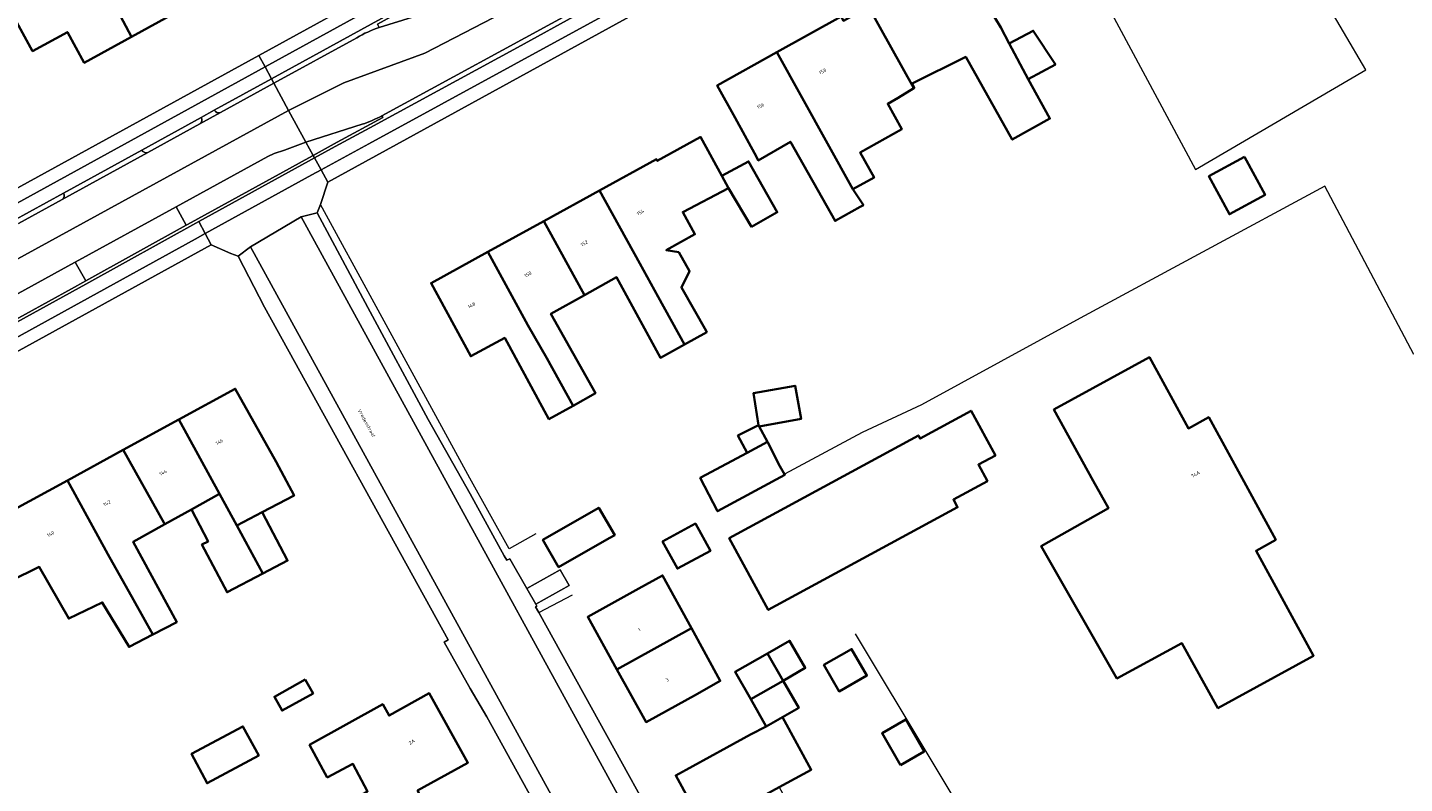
# Model space of a CAD drawing. Header units: metres. Extents: x 197700 to 204338, y 317132 to 325229.
# Tile 344 of 656: x 199454 to 199596, y 320201 to 320279. Entities that reach past the tile are written whole.
import ezdxf
from ezdxf.enums import TextEntityAlignment as Align

# ---------------------------------------------------------------- set-up
doc = ezdxf.new("R2010")
doc.units = ezdxf.units.M
for name, color, linetype, lineweight in [('B-WE-GR-BEPLANTING_CULTUUR_HEESTERS-GV', 90, 'Continuous', 18), ('B-WE-IE-TERREINAFSCHEIDING_KUNSTMATIG_HEKWERK-G', 20, 'IE-TERREINAFSCHEIDING-KUNSTMATIG', 18), ('B-WE-OG-BEBOUWING-GV', 7, 'Continuous', 35), ('B-WE-OG-BEBOUWING-T18', 10, 'Continuous', 18), ('B-WE-OG-TERREIN_ERF-GV', 7, 'Continuous', 18), ('B-WE-OG-TOPOGRAFIE-T18', 10, 'Continuous', 18), ('B-WE-VH-VERHARDING_ASFALT-GV', 252, 'Continuous', 18), ('B-WE-VH-VERHARDING_BETONSTRAATSTEEN-GV', 252, 'Continuous', 18), ('B-WE-VH-VERHARDING_OPEN-GV', 252, 'Continuous', 18), ('B-WE-VH-VERHARDING_STRAATBAKSTEEN-GV', 252, 'Continuous', 18), ('B-WE-VH-VERHARDING_TEGEL-GV', 252, 'Continuous', 18)]:
    doc.layers.add(name, color=color, linetype=linetype, lineweight=lineweight)
doc.styles.add('NLCS-ISO-M200-T18', font='NLCS-ISO.ttf', dxfattribs={"height": 0.36})
doc.linetypes.add('IE-TERREINAFSCHEIDING-KUNSTMATIG', pattern='A,4,[82,NLCS.SHX,S=0.75,R=90,X=0,Y=0],4,-2', length=10)

msp = doc.modelspace()

# ---------------------------------------------------------------- linework, layer by layer
at = {"layer": 'B-WE-GR-BEPLANTING_CULTUUR_HEESTERS-GV'}
msp.add_lwpolyline([(199469.698, 320260.181), (199459.338, 320254.491), (199460.42, 320252.571), (199470.732, 320258.298)], close=True, dxfattribs=at)
at = {"layer": 'B-WE-IE-TERREINAFSCHEIDING_KUNSTMATIG_HEKWERK-G'}
for points in [[(199554.897, 320300.627), (199563.907, 320283.745), (199574.469, 320264.004), (199591.998, 320274.275), (199582.798, 320289.93)], [(199596.927, 320244.983), (199587.771, 320262.302), (199562.614, 320248.722), (199546.319, 320239.835), (199540.21, 320236.969), (199532.247, 320232.707)], [(199506.668, 320226.561), (199503.95, 320225.023), (199499.887, 320232.276), (199490.257, 320249.938), (199484.544, 320260.42)], [(199506.982, 320218.459), (199510.45, 320220.293)], [(199562.443, 320178.108), (199539.537, 320216.274)]]:
    msp.add_lwpolyline(points, dxfattribs=at)
at = {"layer": 'B-WE-OG-BEBOUWING-GV'}
for points in [[(199459.219, 320288.736), (199461.368, 320284.726), (199465.118, 320277.659), (199469.66, 320280.147), (199465.89, 320287.204), (199463.676, 320291.141), (199461.862, 320290.162), (199458.57, 320296.44), (199455, 320294.515), (199456.839, 320291.208)], [(199461.368, 320284.726), (199459.219, 320288.736), (199456.839, 320291.208), (199454.61, 320289.969), (199453.046, 320289.042), (199454.205, 320287.11), (199450.176, 320284.903), (199454.949, 320276.191), (199458.538, 320278.157), (199460.267, 320275.001), (199465.118, 320277.659)], [(199548.491, 320289.188), (199542.553, 320285.961), (199544.361, 320282.633), (199540.859, 320280.729), (199545.533, 320272.387), (199545.57, 320272.41), (199545.346, 320272.865), (199550.878, 320275.596), (199555.654, 320267.094), (199559.522, 320269.248), (199557.297, 320273.314), (199555.345, 320276.961), (199554.463, 320278.609), (199552.726, 320281.541)], [(199531.457, 320276.074), (199539.274, 320261.999), (199541.444, 320263.185), (199540.023, 320265.784), (199544.285, 320268.151), (199542.848, 320270.78), (199543.925, 320271.378), (199545.533, 320272.387), (199540.859, 320280.729), (199540.633, 320280.606), (199538.3, 320279.308), (199538.057, 320279.745)], [(199555.345, 320276.961), (199557.297, 320273.314), (199560.095, 320274.833), (199557.815, 320278.283)], [(199539.274, 320261.999), (199531.457, 320276.074), (199525.321, 320272.661), (199527.178, 320269.323), (199529.36, 320265.307), (199529.549, 320264.952), (199532.853, 320266.882), (199537.443, 320258.732), (199540.009, 320260.177), (199540.344, 320260.366)], [(199523.583, 320267.343), (199519.167, 320264.911), (199519.07, 320265.086), (199513.218, 320261.863), (199517.353, 320254.342), (199519.259, 320250.914), (199521.945, 320246.03), (199524.243, 320247.31), (199524.171, 320247.436), (199521.647, 320251.894), (199522.459, 320253.56), (199521.369, 320255.513), (199520.088, 320255.724), (199523.034, 320257.365), (199521.777, 320259.644), (199526.478, 320262.088), (199525.791, 320263.357), (199523.62, 320267.364)], [(199528.849, 320258.118), (199531.502, 320259.618), (199528.544, 320264.849), (199525.791, 320263.357), (199526.478, 320262.088)], [(199579.519, 320265.314), (199575.857, 320263.329), (199577.972, 320259.427), (199581.634, 320261.413)], [(199513.218, 320261.863), (199507.493, 320258.71), (199511.678, 320251.11), (199514.972, 320252.941), (199519.48, 320244.656), (199521.945, 320246.03), (199519.259, 320250.914), (199517.353, 320254.342)], [(199501.738, 320255.541), (199505.853, 320248.028), (199507.795, 320244.637), (199510.511, 320239.736), (199512.808, 320241.007), (199508.224, 320249.19), (199511.678, 320251.11), (199507.493, 320258.71)], [(199510.511, 320239.736), (199507.795, 320244.637), (199505.853, 320248.028), (199501.738, 320255.541), (199495.915, 320252.334), (199499.993, 320244.815), (199503.482, 320246.707), (199508.025, 320238.36)], [(199582.75, 320225.939), (199575.841, 320238.541), (199573.763, 320237.402), (199569.753, 320244.718), (199559.925, 320239.334), (199563.981, 320231.995), (199565.533, 320229.189), (199558.625, 320225.303), (199566.402, 320211.697), (199573.093, 320215.307), (199576.793, 320208.65), (199586.617, 320214.032), (199580.706, 320224.819)], [(199469.995, 320238.313), (199474.151, 320230.684), (199475.939, 320227.402), (199478.558, 320228.777), (199481.824, 320230.5), (199480, 320233.958), (199475.789, 320241.479)], [(199529.562, 320237.717), (199529.627, 320237.596), (199533.938, 320238.377), (199533.331, 320241.786), (199529.056, 320241.026)], [(199526.561, 320226.105), (199530.57, 320218.729), (199550.027, 320229.301), (199549.602, 320230.083), (199553.093, 320231.981), (199552.172, 320233.676), (199553.918, 320234.626), (199551.425, 320239.215), (199546.174, 320236.361), (199546.006, 320236.671)], [(199468.532, 320227.538), (199471.271, 320229.072), (199474.151, 320230.684), (199469.995, 320238.313), (199464.264, 320235.182), (199468.472, 320227.649)], [(199528.389, 320234.895), (199530.476, 320236.016), (199529.627, 320237.596), (199529.562, 320237.717), (199527.446, 320236.656)], [(199530.476, 320236.016), (199528.389, 320234.895), (199524.168, 320232.635), (199523.58, 320232.316), (199525.369, 320228.877), (199532.287, 320232.634), (199531.776, 320233.525), (199530.512, 320235.949)], [(199468.532, 320227.538), (199468.472, 320227.649), (199464.264, 320235.182), (199458.525, 320232.047), (199462.674, 320224.472), (199465.338, 320219.766), (199467.317, 320216.209), (199469.768, 320217.483), (199465.287, 320225.722)], [(199467.317, 320216.209), (199465.338, 320219.766), (199462.674, 320224.472), (199458.525, 320232.047), (199452.672, 320228.849), (199452.759, 320228.69), (199449.725, 320227.032), (199452.645, 320221.688), (199455.635, 320223.163), (199458.674, 320217.842), (199462.106, 320219.503), (199464.87, 320214.938)], [(199475.939, 320227.402), (199474.151, 320230.684), (199471.271, 320229.072), (199472.997, 320225.784), (199472.363, 320225.452), (199474.938, 320220.548), (199478.62, 320222.481)], [(199478.62, 320222.481), (199481.162, 320223.815), (199478.558, 320228.777), (199475.939, 320227.402)], [(199514.219, 320226.106), (199514.786, 320226.43), (199513.151, 320229.242), (199512.617, 320228.937), (199507.408, 320225.959), (199509.024, 320223.134)], [(199519.683, 320225.755), (199521.241, 320222.983), (199524.621, 320224.81), (199523.089, 320227.614)], [(199522.669, 320216.865), (199519.712, 320222.28), (199517.266, 320220.925), (199512.017, 320218.018), (199515.012, 320212.611)], [(199522.669, 320216.865), (199515.012, 320212.611), (199518.007, 320207.203), (199523.28, 320210.123), (199525.637, 320211.429)], [(199532.094, 320211.461), (199534.37, 320212.765), (199532.763, 320215.57), (199530.487, 320214.266)], [(199536.294, 320213.08), (199537.857, 320210.351), (199540.703, 320211.98), (199539.14, 320214.709)], [(199532.094, 320211.461), (199530.487, 320214.266), (199527.159, 320212.36), (199528.766, 320209.555)], [(199482.983, 320211.571), (199479.81, 320209.803), (199480.604, 320208.378), (199483.777, 320210.146)], [(199532.094, 320211.461), (199528.766, 320209.555), (199530.372, 320206.75), (199532.036, 320207.703), (199533.7, 320208.656)], [(199485.231, 320201.49), (199487.877, 320202.907), (199489.39, 320200.081), (199486.744, 320198.664), (199488.863, 320194.708), (199495.456, 320198.397), (199494.519, 320200.168), (199499.703, 320203.023), (199495.725, 320210.171), (199491.592, 320207.871), (199490.946, 320209.033), (199483.431, 320204.851)], [(199526.325, 320204.602), (199521.062, 320201.72), (199524.029, 320196.301), (199531.707, 320200.505), (199534.99, 320202.3), (199532.036, 320207.703), (199530.372, 320206.75), (199528.743, 320205.926)], [(199544.148, 320202.777), (199546.599, 320204.18), (199544.723, 320207.457), (199542.272, 320206.054)], [(199478.217, 320203.768), (199476.57, 320206.758), (199471.287, 320203.951), (199472.884, 320200.909)]]:
    msp.add_lwpolyline(points, close=True, dxfattribs=at)
at = {"layer": 'B-WE-OG-TERREIN_ERF-GV'}
for points in [[(199554.74, 320300.862), (199485.298, 320262.703), (199484.544, 320260.42), (199484.193, 320259.569), (199489.407, 320249.837), (199495.626, 320238.33), (199499.939, 320230.675), (199503.434, 320224.304), (199503.693, 320223.841), (199503.999, 320223.976), (199505.745, 320220.934), (199509.183, 320222.855), (199510.096, 320221.259), (199506.666, 320219.331), (199506.784, 320219.125), (199506.646, 320219.066), (199506.982, 320218.459), (199526.339, 320183.431)], [(199429.915, 320249.243), (199478.193, 320275.758), (199491.948, 320283.312), (199488.199, 320290.305), (199483.359, 320287.653), (199478.794, 320285.152), (199474.257, 320282.666), (199469.66, 320280.147), (199465.118, 320277.659), (199460.267, 320275.001), (199458.538, 320278.157), (199454.949, 320276.191), (199450.176, 320284.903)], [(199552.726, 320281.541), (199554.463, 320278.609), (199555.345, 320276.961), (199557.815, 320278.283), (199560.095, 320274.833), (199557.297, 320273.314), (199559.522, 320269.248), (199555.654, 320267.094), (199550.878, 320275.596), (199545.346, 320272.865), (199545.57, 320272.41), (199545.533, 320272.387), (199543.925, 320271.378), (199542.848, 320270.78), (199544.285, 320268.151), (199540.023, 320265.784), (199541.444, 320263.185), (199539.274, 320261.999), (199540.344, 320260.366), (199540.009, 320260.177), (199537.443, 320258.732), (199532.853, 320266.882), (199529.549, 320264.952), (199529.36, 320265.307), (199527.178, 320269.323), (199525.321, 320272.661), (199531.457, 320276.074), (199538.057, 320279.745)], [(199516.869, 320180.138), (199501.639, 320207.729), (199499.916, 320210.652), (199497.257, 320215.406), (199497.657, 320215.656), (199478.801, 320249.877), (199476.087, 320255.122), (199475.336, 320255.374), (199473.311, 320256.27), (199446.053, 320241.292)], [(199452.672, 320228.849), (199458.525, 320232.047), (199464.264, 320235.182), (199469.995, 320238.313), (199475.789, 320241.479), (199480, 320233.958), (199481.824, 320230.5), (199478.558, 320228.777), (199481.162, 320223.815), (199478.62, 320222.481), (199474.938, 320220.548), (199472.363, 320225.452), (199472.997, 320225.784), (199471.271, 320229.072), (199468.532, 320227.538), (199465.287, 320225.722), (199469.768, 320217.483), (199467.317, 320216.209), (199464.87, 320214.938), (199462.106, 320219.503), (199458.674, 320217.842), (199455.635, 320223.163), (199452.645, 320221.688)]]:
    msp.add_lwpolyline(points, dxfattribs=at)
for points in [[(199501.738, 320255.541), (199507.493, 320258.71), (199513.218, 320261.863), (199519.07, 320265.086), (199519.167, 320264.911), (199523.583, 320267.343), (199523.62, 320267.364), (199525.791, 320263.357), (199528.544, 320264.849), (199531.502, 320259.618), (199528.849, 320258.118), (199526.478, 320262.088), (199521.777, 320259.644), (199523.034, 320257.365), (199520.088, 320255.724), (199521.369, 320255.513), (199522.459, 320253.56), (199521.647, 320251.894), (199524.171, 320247.436), (199524.243, 320247.31), (199521.945, 320246.03), (199519.48, 320244.656), (199514.972, 320252.941), (199511.678, 320251.11), (199508.224, 320249.19), (199512.808, 320241.007), (199510.511, 320239.736), (199508.025, 320238.36), (199503.482, 320246.707), (199499.993, 320244.815), (199495.915, 320252.334)], [(199575.857, 320263.329), (199579.519, 320265.314), (199581.634, 320261.413), (199577.972, 320259.427)], [(199575.841, 320238.541), (199582.75, 320225.939), (199580.706, 320224.819), (199586.617, 320214.032), (199576.793, 320208.65), (199573.093, 320215.307), (199566.402, 320211.697), (199558.625, 320225.303), (199565.533, 320229.189), (199563.981, 320231.995), (199559.925, 320239.334), (199569.753, 320244.718), (199573.763, 320237.402)], [(199524.168, 320232.635), (199528.389, 320234.895), (199527.446, 320236.656), (199529.562, 320237.717), (199529.056, 320241.026), (199533.331, 320241.786), (199533.938, 320238.377), (199529.627, 320237.596), (199530.476, 320236.016), (199530.512, 320235.949), (199531.776, 320233.525), (199532.287, 320232.634), (199525.369, 320228.877), (199523.58, 320232.316)], [(199526.561, 320226.105), (199546.006, 320236.671), (199546.174, 320236.361), (199551.425, 320239.215), (199553.918, 320234.626), (199552.172, 320233.676), (199553.093, 320231.981), (199549.602, 320230.083), (199550.027, 320229.301), (199530.57, 320218.729)], [(199514.786, 320226.43), (199514.219, 320226.106), (199509.024, 320223.134), (199507.408, 320225.959), (199512.617, 320228.937), (199513.151, 320229.242)], [(199519.683, 320225.755), (199523.089, 320227.614), (199524.621, 320224.81), (199521.241, 320222.983)], [(199519.712, 320222.28), (199522.669, 320216.865), (199525.637, 320211.429), (199523.28, 320210.123), (199518.007, 320207.203), (199515.012, 320212.611), (199512.017, 320218.018), (199517.266, 320220.925)], [(199524.029, 320196.301), (199521.062, 320201.72), (199526.325, 320204.602), (199528.743, 320205.926), (199530.372, 320206.75), (199528.766, 320209.555), (199527.159, 320212.36), (199530.487, 320214.266), (199532.763, 320215.57), (199534.37, 320212.765), (199532.094, 320211.461), (199533.7, 320208.656), (199532.036, 320207.703), (199534.99, 320202.3), (199531.707, 320200.505), (199534.67, 320195.085), (199532.263, 320193.767), (199526.996, 320190.883)], [(199537.857, 320210.351), (199536.294, 320213.08), (199539.14, 320214.709), (199540.703, 320211.98)], [(199479.81, 320209.803), (199482.983, 320211.571), (199483.777, 320210.146), (199480.604, 320208.378)], [(199487.877, 320202.907), (199485.231, 320201.49), (199483.431, 320204.851), (199490.946, 320209.033), (199491.592, 320207.871), (199495.725, 320210.171), (199499.703, 320203.023), (199494.519, 320200.168), (199495.456, 320198.397), (199488.863, 320194.708), (199486.744, 320198.664), (199489.39, 320200.081)], [(199546.599, 320204.18), (199544.148, 320202.777), (199542.272, 320206.054), (199544.723, 320207.457)], [(199478.217, 320203.768), (199472.884, 320200.909), (199471.287, 320203.951), (199476.57, 320206.758)]]:
    msp.add_lwpolyline(points, close=True, dxfattribs=at)
at = {"layer": 'B-WE-VH-VERHARDING_ASFALT-GV'}
for points in [[(199488.27, 320277.575), (199479.752, 320272.894), (199481.271, 320270.102), (199486.951, 320272.943), (199495.259, 320275.984), (199511.377, 320284.349), (199546.092, 320303.458), (199554.577, 320308.128), (199568.609, 320317.299)], [(199568.609, 320317.299), (199554.577, 320308.128), (199546.092, 320303.458), (199511.377, 320284.349), (199495.259, 320275.984), (199486.951, 320272.943), (199481.271, 320270.102), (199483.053, 320266.826), (199488.834, 320268.668)], [(199490.867, 320269.526), (199510.615, 320280.305), (199510.682, 320280.342), (199518.537, 320284.669), (199518.839, 320284.835), (199530.43, 320291.221), (199537.975, 320295.378), (199546.832, 320300.257), (199553.809, 320304.101)], [(199498.428, 320281.068), (199490.586, 320278.618)], [(199364.064, 320199.129), (199359.306, 320195.266), (199358.62, 320194.709), (199358.405, 320194.533), (199360.038, 320191.844), (199368.792, 320198.913), (199379.627, 320207.453), (199389.225, 320214.441), (199402.767, 320223.662), (199415.512, 320231.467), (199423.865, 320236.617), (199427.88, 320239.216), (199434.551, 320244.071), (199439.186, 320246.99), (199449.081, 320252.487), (199481.271, 320270.102), (199479.752, 320272.894), (199474.252, 320269.871), (199472.147, 320268.714), (199466.782, 320265.766), (199458.003, 320260.941), (199453.506, 320258.47)], [(199480.856, 320266.007), (199483.053, 320266.826), (199481.271, 320270.102), (199449.081, 320252.487), (199439.186, 320246.99), (199434.551, 320244.071), (199427.88, 320239.216), (199423.865, 320236.617), (199415.512, 320231.467), (199402.767, 320223.662), (199389.225, 320214.441), (199379.627, 320207.453), (199368.792, 320198.913), (199360.038, 320191.844), (199361.671, 320189.155)], [(199443.607, 320245.847), (199459.269, 320254.453), (199459.338, 320254.491), (199469.698, 320260.181), (199479.149, 320265.372)], [(199527.211, 320177.638), (199482.557, 320259.164), (199477.357, 320256.081), (199515.377, 320186.75)]]:
    msp.add_lwpolyline(points, dxfattribs=at)
for points in [[(199490.586, 320278.618, 0.0531359), (199488.27, 320277.575)], [(199488.834, 320268.668, 0.026729), (199490.867, 320269.526)], [(199479.149, 320265.372, -0.0503228), (199480.856, 320266.007)]]:
    msp.add_lwpolyline(points, format="xyb", dxfattribs=at)
at = {"layer": 'B-WE-VH-VERHARDING_BETONSTRAATSTEEN-GV'}
for points in [[(199500.252, 320281.878), (199502.823, 320283.289), (199501.755, 320285.22), (199490.39, 320278.974), (199490.586, 320278.618), (199498.428, 320281.068)], [(199472.147, 320268.714), (199474.252, 320269.871)], [(199473.628, 320270.113), (199472.273, 320269.369)], [(199488.834, 320268.668), (199483.053, 320266.826), (199483.792, 320265.468), (199486.245, 320266.816), (199490.954, 320269.378), (199490.867, 320269.526)], [(199458.003, 320260.941), (199466.782, 320265.766)], [(199466.188, 320266.025), (199458.115, 320261.589)], [(199469.698, 320260.181), (199470.732, 320258.298), (199470.882, 320258.381), (199480.691, 320263.756), (199483.364, 320265.232), (199483.792, 320265.468), (199483.053, 320266.826), (199480.856, 320266.007)], [(199479.149, 320265.372), (199469.698, 320260.181)]]:
    msp.add_lwpolyline(points, dxfattribs=at)
for points in [[(199474.252, 320269.871, -0.3707307), (199473.628, 320270.113)], [(199472.273, 320269.369, -0.4090036), (199472.147, 320268.714)], [(199490.867, 320269.526, -0.026729), (199488.834, 320268.668)], [(199466.782, 320265.766, -0.364939), (199466.188, 320266.025)], [(199480.856, 320266.007, 0.0503228), (199479.149, 320265.372)], [(199458.115, 320261.589, -0.4020348), (199458.003, 320260.941)]]:
    msp.add_lwpolyline(points, format="xyb", dxfattribs=at)
msp.add_lwpolyline([(199482.557, 320259.164), (199484.193, 320259.569), (199484.544, 320260.42), (199485.298, 320262.703), (199484.603, 320263.98), (199483.66, 320263.467), (199472.702, 320257.426), (199473.311, 320256.27), (199475.336, 320255.374), (199476.087, 320255.122), (199477.357, 320256.081)], close=True, dxfattribs=at)
at = {"layer": 'B-WE-VH-VERHARDING_OPEN-GV'}
msp.add_lwpolyline([(199506.666, 320219.331), (199510.096, 320221.259), (199509.183, 320222.855), (199505.745, 320220.934)], close=True, dxfattribs=at)
at = {"layer": 'B-WE-VH-VERHARDING_STRAATBAKSTEEN-GV'}
msp.add_lwpolyline([(199444.731, 320243.947), (199458.94, 320251.749), (199460.42, 320252.571), (199459.338, 320254.491), (199459.269, 320254.453), (199443.607, 320245.847), (199444.647, 320243.901)], close=True, dxfattribs=at)
at = {"layer": 'B-WE-VH-VERHARDING_TEGEL-GV'}
for points in [[(199499.771, 320287.604), (199498.234, 320286.759), (199491.948, 320283.312), (199478.193, 320275.758), (199478.842, 320274.566), (199552.286, 320314.92), (199559.759, 320318.903), (199562.467, 320320.96), (199561.148, 320322.285), (199564.267, 320325.269), (199565.849, 320323.605), (199565.968, 320323.705)], [(199527.227, 320299.221), (199530.673, 320301.115), (199535.09, 320303.543), (199539.549, 320305.994), (199542.695, 320307.724), (199553.475, 320313.649), (199553.506, 320313.665), (199563.942, 320319.196), (199563.707, 320319.407), (199563.705, 320319.41), (199553.33, 320313.905), (199479.507, 320273.343), (199479.752, 320272.894), (199488.27, 320277.575)], [(199559.287, 320304.937), (199559.148, 320304.861), (199519.725, 320283.17), (199511.918, 320278.887), (199489.51, 320266.65), (199484.603, 320263.98), (199485.298, 320262.703), (199554.74, 320300.862), (199554.897, 320300.627), (199564.807, 320306.16), (199570.885, 320309.401), (199570.962, 320309.26), (199581.442, 320315.012), (199581.611, 320314.73), (199587.202, 320317.857), (199588.962, 320318.999)], [(199490.586, 320278.618), (199490.39, 320278.974), (199501.755, 320285.22), (199510.261, 320289.896), (199514.199, 320292.061), (199519.791, 320295.134), (199527.227, 320299.221)], [(199510.682, 320280.342), (199510.615, 320280.305), (199490.867, 320269.526), (199490.954, 320269.378), (199486.245, 320266.816), (199483.792, 320265.468), (199483.927, 320265.223), (199486.066, 320266.375), (199489.615, 320268.316), (199492.334, 320269.763), (199504.801, 320276.569), (199511.271, 320280.121)], [(199409.298, 320235.951), (199411.75, 320237.403), (199414.454, 320238.996), (199416.691, 320240.31), (199417.895, 320241.012), (199419.111, 320241.734), (199420.162, 320242.323), (199421.209, 320242.892), (199425.872, 320245.428), (199430.578, 320248.048), (199478.842, 320274.566), (199478.193, 320275.758), (199429.915, 320249.243), (199424.379, 320246.196), (199417.616, 320242.445), (199416.296, 320241.705), (199409.773, 320237.864), (199405.131, 320235.082)], [(199452.897, 320258.722), (199458.115, 320261.589), (199466.188, 320266.025), (199472.273, 320269.369), (199473.628, 320270.113), (199479.507, 320273.343), (199478.842, 320274.566), (199430.578, 320248.048)], [(199474.252, 320269.871), (199479.752, 320272.894), (199479.507, 320273.343), (199473.628, 320270.113)], [(199472.273, 320269.369), (199466.188, 320266.025)], [(199466.782, 320265.766), (199472.147, 320268.714)], [(199433.627, 320237.488), (199444.83, 320243.647), (199460.434, 320252.226), (199472.053, 320258.658), (199483.305, 320264.888), (199483.927, 320265.223), (199483.792, 320265.468), (199483.364, 320265.232), (199480.691, 320263.756), (199470.882, 320258.381), (199470.732, 320258.298), (199460.42, 320252.571), (199458.94, 320251.749), (199444.731, 320243.947), (199444.647, 320243.901), (199435.338, 320238.779), (199434.12, 320238.109)], [(199458.115, 320261.589), (199452.897, 320258.722)], [(199453.506, 320258.47), (199458.003, 320260.941)], [(199445.452, 320242.417), (199471.651, 320256.847), (199472.702, 320257.426), (199472.053, 320258.658), (199460.434, 320252.226), (199444.83, 320243.647), (199433.627, 320237.488)], [(199484.193, 320259.569), (199482.557, 320259.164), (199527.211, 320177.638)], [(199526.339, 320183.431), (199506.982, 320218.459), (199506.646, 320219.066), (199506.784, 320219.125), (199506.666, 320219.331), (199505.745, 320220.934), (199503.999, 320223.976), (199503.693, 320223.841), (199503.434, 320224.304), (199499.939, 320230.675), (199495.626, 320238.33), (199489.407, 320249.837), (199484.193, 320259.569)], [(199372.219, 320193.956), (199375.137, 320196.083), (199400.354, 320214.518), (199405.067, 320217.542), (199404.976, 320217.762), (199407.952, 320219.809), (199409.57, 320220.885), (199414.309, 320223.777), (199419.768, 320227.088), (199419.907, 320226.843), (199428.271, 320231.622), (199439.263, 320237.597), (199446.053, 320241.292), (199473.311, 320256.27), (199472.702, 320257.426), (199471.651, 320256.847), (199445.452, 320242.417), (199426.952, 320232.214), (199425.355, 320231.325), (199421.751, 320229.25)], [(199515.377, 320186.75), (199477.357, 320256.081), (199476.087, 320255.122), (199478.801, 320249.877), (199497.657, 320215.656), (199497.257, 320215.406), (199499.916, 320210.652), (199501.639, 320207.729), (199516.869, 320180.138)]]:
    msp.add_lwpolyline(points, dxfattribs=at)
for points in [[(199563.705, 320319.41), (199562.467, 320320.96), (199559.759, 320318.903), (199552.286, 320314.92), (199478.842, 320274.566), (199479.507, 320273.343), (199553.33, 320313.905)], [(199537.859, 320294.759), (199531.07, 320291.016), (199519.088, 320284.412), (199518.842, 320284.277), (199518.415, 320284.042), (199511.271, 320280.121), (199504.801, 320276.569), (199492.334, 320269.763), (199489.615, 320268.316), (199486.066, 320266.375), (199483.927, 320265.223), (199484.603, 320263.98), (199489.51, 320266.65), (199511.918, 320278.887), (199519.725, 320283.17), (199559.148, 320304.861), (199558.472, 320306.12), (199553.698, 320303.489), (199547.457, 320300.049)], [(199472.702, 320257.426), (199483.66, 320263.467), (199484.603, 320263.98), (199483.927, 320265.223), (199483.305, 320264.888), (199472.053, 320258.658)]]:
    msp.add_lwpolyline(points, close=True, dxfattribs=at)
for points in [[(199488.27, 320277.575, -0.0531359), (199490.586, 320278.618)], [(199473.628, 320270.113, 0.3707307), (199474.252, 320269.871)], [(199472.147, 320268.714, 0.4090036), (199472.273, 320269.369)], [(199466.188, 320266.025, 0.364939), (199466.782, 320265.766)], [(199458.003, 320260.941, 0.4020348), (199458.115, 320261.589)]]:
    msp.add_lwpolyline(points, format="xyb", dxfattribs=at)

# ---------------------------------------------------------------- texts
at = {"layer": 'B-WE-OG-BEBOUWING-T18', "style": 'NLCS-ISO-M200-T18'}
for s, rotation, p in [('158', 29, (199536.153, 320274.109)), ('156', 29, (199529.785, 320270.567)), ('154', 28.8, (199517.439, 320259.621)), ('152', 28.8, (199511.65, 320256.433)), ('150', 28.8, (199505.862, 320253.246)), ('148', 28.8, (199500.073, 320250.058)), ('146', 28.6, (199474.151, 320236.025)), ('144', 28.6, (199468.37, 320232.867)), ('74A', 28.7, (199574.49, 320232.684)), ('142', 28.6, (199462.591, 320229.71)), ('140', 28.6, (199456.812, 320226.553)), ('1', 28.9, (199517.32, 320216.699)), ('3', 28.9, (199520.175, 320211.544)), ('2A', 29.1, (199493.93, 320205.171))]:
    msp.add_text(s, height=0.36, rotation=rotation, dxfattribs=at).set_placement(p, align=Align.MIDDLE)
at = {"layer": 'B-WE-OG-TOPOGRAFIE-T18', "style": 'NLCS-ISO-M200-T18'}
msp.add_text('Vredesstraat', height=0.36, rotation=298.9, dxfattribs=at).set_placement((199489.293, 320237.944), align=Align.MIDDLE)

doc.saveas('drawing.dxf')
